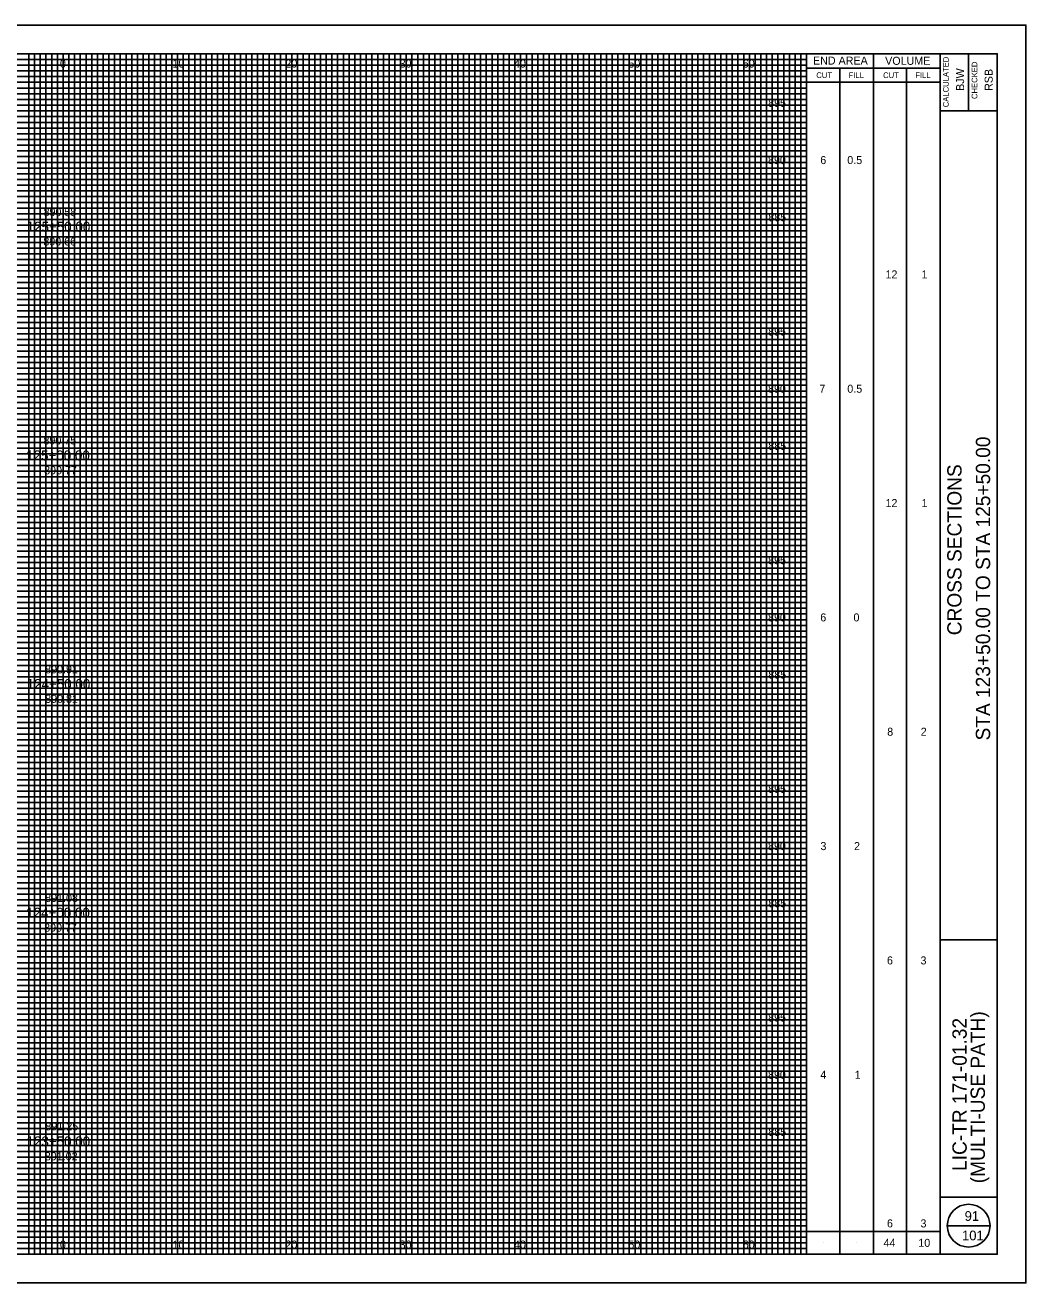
# Model space of a CAD drawing. Extents: x -10 to 160, y -2 to 3672.
# Drawn here: x 72.5 to 160, y 2527.5 to 2637.5 of the extents above; entities that cross this region are included whole.
import ezdxf

# ---------------------------------------------------------------- set-up
doc = ezdxf.new("R2010")
doc.units = 0
for name, color, linetype in [('SH_Border', 7, 'Continuous'), ('SH_Cut_Line', 7, 'Continuous'), ('SH_Data', 7, 'Continuous'), ('SH_Major_Grid_Line', 7, 'Continuous'), ('SH_Minor_Grid_Line', 7, 'Continuous'), ('SH_Text', 7, 'Continuous'), ('TX_P_10', 7, 'Continuous'), ('TX_X_10', 7, 'Continuous')]:
    doc.layers.add(name, color=color, linetype=linetype)

msp = doc.modelspace()

# ---------------------------------------------------------------- linework, layer by layer
at = {"layer": 'SH_Border'}
for p, q in [((152.5, 2530), (152.5, 2635)), ((155, 2635), (155, 2630)), ((152.5, 2630), (157.5, 2630)), ((152.5, 2557.5), (157.5, 2557.5)), ((152.5, 2535), (157.5, 2535))]:
    msp.add_line(p, q, dxfattribs=at)
msp.add_lwpolyline([(0, 2635), (157.5, 2635), (157.5, 2530), (0, 2530)], close=True, dxfattribs=at)
at = {"layer": 'SH_Cut_Line'}
msp.add_lwpolyline([(-10, 2527.5), (160, 2527.5), (160, 2637.5), (-10, 2637.5)], close=True, dxfattribs=at)
at = {"layer": 'SH_Data'}
for p, q in [((140.83, 2530), (140.83, 2635)), ((146.67, 2530), (146.67, 2635)), ((140.83, 2633.75), (152.5, 2633.75)), ((143.75, 2530), (143.75, 2633.75)), ((149.58, 2530), (149.58, 2633.75)), ((140.83, 2632.5), (152.5, 2632.5)), ((153.12, 2532.5), (156.88, 2532.5)), ((140.83, 2532), (152.5, 2532)), ((142.29, 2531), (142.29, 2531)), ((145.21, 2531), (145.21, 2531)), ((148.12, 2531), (148.12, 2531)), ((151.04, 2531), (151.04, 2531))]:
    msp.add_line(p, q, dxfattribs=at)
msp.add_circle((155, 2532.5), 1.87, dxfattribs=at)
at = {"layer": 'SH_Major_Grid_Line'}
for p, q in [((75.83, 2530), (75.83, 2635)), ((80.83, 2530), (80.83, 2635)), ((85.83, 2530), (85.83, 2635)), ((90.83, 2530), (90.83, 2635)), ((95.83, 2530), (95.83, 2635)), ((100.83, 2530), (100.83, 2635)), ((105.83, 2530), (105.83, 2635)), ((110.83, 2530), (110.83, 2635)), ((115.83, 2530), (115.83, 2635)), ((120.83, 2530), (120.83, 2635)), ((125.83, 2530), (125.83, 2635)), ((130.83, 2530), (130.83, 2635)), ((135.83, 2530), (135.83, 2635)), ((5.83, 2630), (140.83, 2630)), ((5.83, 2625), (140.83, 2625)), ((5.83, 2620), (140.83, 2620)), ((5.83, 2615), (140.83, 2615)), ((5.83, 2610), (140.83, 2610)), ((5.83, 2605), (140.83, 2605)), ((5.83, 2600), (140.83, 2600)), ((5.83, 2595), (140.83, 2595)), ((5.83, 2590), (140.83, 2590)), ((5.83, 2585), (140.83, 2585)), ((5.83, 2580), (140.83, 2580)), ((5.83, 2575), (140.83, 2575)), ((5.83, 2570), (140.83, 2570)), ((5.83, 2565), (140.83, 2565)), ((5.83, 2560), (140.83, 2560)), ((5.83, 2555), (140.83, 2555)), ((5.83, 2550), (140.83, 2550)), ((5.83, 2545), (140.83, 2545)), ((5.83, 2540), (140.83, 2540)), ((5.83, 2535), (140.83, 2535))]:
    msp.add_line(p, q, dxfattribs=at)
at = {"layer": 'SH_Minor_Grid_Line'}
for p, q in [((5.83, 2634.5), (140.83, 2634.5)), ((72.83, 2530), (72.83, 2635)), ((73.33, 2530), (73.33, 2635)), ((73.83, 2530), (73.83, 2635)), ((74.33, 2530), (74.33, 2635)), ((74.83, 2530), (74.83, 2635)), ((75.33, 2530), (75.33, 2635)), ((76.33, 2530), (76.33, 2635)), ((76.83, 2530), (76.83, 2635)), ((77.33, 2530), (77.33, 2635)), ((77.83, 2530), (77.83, 2635)), ((78.33, 2530), (78.33, 2635)), ((78.83, 2530), (78.83, 2635)), ((79.33, 2530), (79.33, 2635)), ((79.83, 2530), (79.83, 2635)), ((80.33, 2530), (80.33, 2635)), ((81.33, 2530), (81.33, 2635)), ((81.83, 2530), (81.83, 2635)), ((82.33, 2530), (82.33, 2635)), ((82.83, 2530), (82.83, 2635)), ((83.33, 2530), (83.33, 2635)), ((83.83, 2530), (83.83, 2635)), ((84.33, 2530), (84.33, 2635)), ((84.83, 2530), (84.83, 2635)), ((85.33, 2530), (85.33, 2635)), ((86.33, 2530), (86.33, 2635)), ((86.83, 2530), (86.83, 2635)), ((87.33, 2530), (87.33, 2635)), ((87.83, 2530), (87.83, 2635)), ((88.33, 2530), (88.33, 2635)), ((88.83, 2530), (88.83, 2635)), ((89.33, 2530), (89.33, 2635)), ((89.83, 2530), (89.83, 2635)), ((90.33, 2530), (90.33, 2635)), ((91.33, 2530), (91.33, 2635)), ((91.83, 2530), (91.83, 2635)), ((92.33, 2530), (92.33, 2635)), ((92.83, 2530), (92.83, 2635)), ((93.33, 2530), (93.33, 2635)), ((93.83, 2530), (93.83, 2635)), ((94.33, 2530), (94.33, 2635)), ((94.83, 2530), (94.83, 2635)), ((95.33, 2530), (95.33, 2635)), ((96.33, 2530), (96.33, 2635)), ((96.83, 2530), (96.83, 2635)), ((97.33, 2530), (97.33, 2635)), ((97.83, 2530), (97.83, 2635)), ((98.33, 2530), (98.33, 2635)), ((98.83, 2530), (98.83, 2635)), ((99.33, 2530), (99.33, 2635)), ((99.83, 2530), (99.83, 2635)), ((100.33, 2530), (100.33, 2635)), ((101.33, 2530), (101.33, 2635)), ((101.83, 2530), (101.83, 2635)), ((102.33, 2530), (102.33, 2635)), ((102.83, 2530), (102.83, 2635)), ((103.33, 2530), (103.33, 2635)), ((103.83, 2530), (103.83, 2635)), ((104.33, 2530), (104.33, 2635)), ((104.83, 2530), (104.83, 2635)), ((105.33, 2530), (105.33, 2635)), ((106.33, 2530), (106.33, 2635)), ((106.83, 2530), (106.83, 2635)), ((107.33, 2530), (107.33, 2635)), ((107.83, 2530), (107.83, 2635)), ((108.33, 2530), (108.33, 2635)), ((108.83, 2530), (108.83, 2635)), ((109.33, 2530), (109.33, 2635)), ((109.83, 2530), (109.83, 2635)), ((110.33, 2530), (110.33, 2635)), ((111.33, 2530), (111.33, 2635)), ((111.83, 2530), (111.83, 2635)), ((112.33, 2530), (112.33, 2635)), ((112.83, 2530), (112.83, 2635)), ((113.33, 2530), (113.33, 2635)), ((113.83, 2530), (113.83, 2635)), ((114.33, 2530), (114.33, 2635)), ((114.83, 2530), (114.83, 2635)), ((115.33, 2530), (115.33, 2635)), ((116.33, 2530), (116.33, 2635)), ((116.83, 2530), (116.83, 2635)), ((117.33, 2530), (117.33, 2635)), ((117.83, 2530), (117.83, 2635)), ((118.33, 2530), (118.33, 2635)), ((118.83, 2530), (118.83, 2635)), ((119.33, 2530), (119.33, 2635)), ((119.83, 2530), (119.83, 2635)), ((120.33, 2530), (120.33, 2635)), ((121.33, 2530), (121.33, 2635)), ((121.83, 2530), (121.83, 2635)), ((122.33, 2530), (122.33, 2635)), ((122.83, 2530), (122.83, 2635)), ((123.33, 2530), (123.33, 2635)), ((123.83, 2530), (123.83, 2635)), ((124.33, 2530), (124.33, 2635)), ((124.83, 2530), (124.83, 2635)), ((125.33, 2530), (125.33, 2635)), ((126.33, 2530), (126.33, 2635)), ((126.83, 2530), (126.83, 2635)), ((127.33, 2530), (127.33, 2635)), ((127.83, 2530), (127.83, 2635)), ((128.33, 2530), (128.33, 2635)), ((128.83, 2530), (128.83, 2635)), ((129.33, 2530), (129.33, 2635)), ((129.83, 2530), (129.83, 2635)), ((130.33, 2530), (130.33, 2635)), ((131.33, 2530), (131.33, 2635)), ((131.83, 2530), (131.83, 2635)), ((132.33, 2530), (132.33, 2635)), ((132.83, 2530), (132.83, 2635)), ((133.33, 2530), (133.33, 2635)), ((133.83, 2530), (133.83, 2635)), ((134.33, 2530), (134.33, 2635)), ((134.83, 2530), (134.83, 2635)), ((135.33, 2530), (135.33, 2635)), ((136.33, 2530), (136.33, 2635)), ((136.83, 2530), (136.83, 2635)), ((137.33, 2530), (137.33, 2635)), ((137.83, 2530), (137.83, 2635)), ((138.33, 2530), (138.33, 2635)), ((138.83, 2530), (138.83, 2635)), ((139.33, 2530), (139.33, 2635)), ((139.83, 2530), (139.83, 2635)), ((140.33, 2530), (140.33, 2635)), ((5.83, 2634), (140.83, 2634)), ((5.83, 2633.5), (140.83, 2633.5)), ((5.83, 2633), (140.83, 2633)), ((5.83, 2632.5), (140.83, 2632.5)), ((5.83, 2632), (140.83, 2632)), ((5.83, 2631.5), (140.83, 2631.5)), ((5.83, 2631), (140.83, 2631)), ((5.83, 2630.5), (140.83, 2630.5)), ((5.83, 2629.5), (140.83, 2629.5)), ((5.83, 2629), (140.83, 2629)), ((5.83, 2628.5), (140.83, 2628.5)), ((5.83, 2628), (140.83, 2628)), ((5.83, 2627.5), (140.83, 2627.5)), ((5.83, 2627), (140.83, 2627)), ((5.83, 2626.5), (140.83, 2626.5)), ((5.83, 2626), (140.83, 2626)), ((5.83, 2625.5), (140.83, 2625.5)), ((5.83, 2624.5), (140.83, 2624.5)), ((5.83, 2624), (140.83, 2624)), ((5.83, 2623.5), (140.83, 2623.5)), ((5.83, 2623), (140.83, 2623)), ((5.83, 2622.5), (140.83, 2622.5)), ((5.83, 2622), (140.83, 2622)), ((5.83, 2621.5), (140.83, 2621.5)), ((5.83, 2621), (140.83, 2621)), ((5.83, 2620.5), (140.83, 2620.5)), ((5.83, 2619.5), (140.83, 2619.5)), ((5.83, 2619), (140.83, 2619)), ((5.83, 2618.5), (140.83, 2618.5)), ((5.83, 2618), (140.83, 2618)), ((5.83, 2617.5), (140.83, 2617.5)), ((5.83, 2617), (140.83, 2617)), ((5.83, 2616.5), (140.83, 2616.5)), ((5.83, 2616), (140.83, 2616)), ((5.83, 2615.5), (140.83, 2615.5)), ((5.83, 2614.5), (140.83, 2614.5)), ((5.83, 2614), (140.83, 2614)), ((5.83, 2613.5), (140.83, 2613.5)), ((5.83, 2613), (140.83, 2613)), ((5.83, 2612.5), (140.83, 2612.5)), ((5.83, 2612), (140.83, 2612)), ((5.83, 2611.5), (140.83, 2611.5)), ((5.83, 2611), (140.83, 2611)), ((5.83, 2610.5), (140.83, 2610.5)), ((5.83, 2609.5), (140.83, 2609.5)), ((5.83, 2609), (140.83, 2609)), ((5.83, 2608.5), (140.83, 2608.5)), ((5.83, 2608), (140.83, 2608)), ((5.83, 2607.5), (140.83, 2607.5)), ((5.83, 2607), (140.83, 2607)), ((5.83, 2606.5), (140.83, 2606.5)), ((5.83, 2606), (140.83, 2606)), ((5.83, 2605.5), (140.83, 2605.5)), ((5.83, 2604.5), (140.83, 2604.5)), ((5.83, 2604), (140.83, 2604)), ((5.83, 2603.5), (140.83, 2603.5)), ((5.83, 2603), (140.83, 2603)), ((5.83, 2602.5), (140.83, 2602.5)), ((5.83, 2602), (140.83, 2602)), ((5.83, 2601.5), (140.83, 2601.5)), ((5.83, 2601), (140.83, 2601)), ((5.83, 2600.5), (140.83, 2600.5)), ((5.83, 2599.5), (140.83, 2599.5)), ((5.83, 2599), (140.83, 2599)), ((5.83, 2598.5), (140.83, 2598.5)), ((5.83, 2598), (140.83, 2598)), ((5.83, 2597.5), (140.83, 2597.5)), ((5.83, 2597), (140.83, 2597)), ((5.83, 2596.5), (140.83, 2596.5)), ((5.83, 2596), (140.83, 2596)), ((5.83, 2595.5), (140.83, 2595.5)), ((5.83, 2594.5), (140.83, 2594.5)), ((5.83, 2594), (140.83, 2594)), ((5.83, 2593.5), (140.83, 2593.5)), ((5.83, 2593), (140.83, 2593)), ((5.83, 2592.5), (140.83, 2592.5)), ((5.83, 2592), (140.83, 2592)), ((5.83, 2591.5), (140.83, 2591.5)), ((5.83, 2591), (140.83, 2591)), ((5.83, 2590.5), (140.83, 2590.5)), ((5.83, 2589.5), (140.83, 2589.5)), ((5.83, 2589), (140.83, 2589)), ((5.83, 2588.5), (140.83, 2588.5)), ((5.83, 2588), (140.83, 2588)), ((5.83, 2587.5), (140.83, 2587.5)), ((5.83, 2587), (140.83, 2587)), ((5.83, 2586.5), (140.83, 2586.5)), ((5.83, 2586), (140.83, 2586)), ((5.83, 2585.5), (140.83, 2585.5)), ((5.83, 2584.5), (140.83, 2584.5)), ((5.83, 2584), (140.83, 2584)), ((5.83, 2583.5), (140.83, 2583.5)), ((5.83, 2583), (140.83, 2583)), ((5.83, 2582.5), (140.83, 2582.5)), ((5.83, 2582), (140.83, 2582)), ((5.83, 2581.5), (140.83, 2581.5)), ((5.83, 2581), (140.83, 2581)), ((5.83, 2580.5), (140.83, 2580.5)), ((5.83, 2579.5), (140.83, 2579.5)), ((5.83, 2579), (140.83, 2579)), ((5.83, 2578.5), (140.83, 2578.5)), ((5.83, 2578), (140.83, 2578)), ((5.83, 2577.5), (140.83, 2577.5)), ((5.83, 2577), (140.83, 2577)), ((5.83, 2576.5), (140.83, 2576.5)), ((5.83, 2576), (140.83, 2576)), ((5.83, 2575.5), (140.83, 2575.5)), ((5.83, 2574.5), (140.83, 2574.5)), ((5.83, 2574), (140.83, 2574)), ((5.83, 2573.5), (140.83, 2573.5)), ((5.83, 2573), (140.83, 2573)), ((5.83, 2572.5), (140.83, 2572.5)), ((5.83, 2572), (140.83, 2572)), ((5.83, 2571.5), (140.83, 2571.5)), ((5.83, 2571), (140.83, 2571)), ((5.83, 2570.5), (140.83, 2570.5)), ((5.83, 2569.5), (140.83, 2569.5)), ((5.83, 2569), (140.83, 2569)), ((5.83, 2568.5), (140.83, 2568.5)), ((5.83, 2568), (140.83, 2568)), ((5.83, 2567.5), (140.83, 2567.5)), ((5.83, 2567), (140.83, 2567)), ((5.83, 2566.5), (140.83, 2566.5)), ((5.83, 2566), (140.83, 2566)), ((5.83, 2565.5), (140.83, 2565.5)), ((5.83, 2564.5), (140.83, 2564.5)), ((5.83, 2564), (140.83, 2564)), ((5.83, 2563.5), (140.83, 2563.5)), ((5.83, 2563), (140.83, 2563)), ((5.83, 2562.5), (140.83, 2562.5)), ((5.83, 2562), (140.83, 2562)), ((5.83, 2561.5), (140.83, 2561.5)), ((5.83, 2561), (140.83, 2561)), ((5.83, 2560.5), (140.83, 2560.5)), ((5.83, 2559.5), (140.83, 2559.5)), ((5.83, 2559), (140.83, 2559)), ((5.83, 2558.5), (140.83, 2558.5)), ((5.83, 2558), (140.83, 2558)), ((5.83, 2557.5), (140.83, 2557.5)), ((5.83, 2557), (140.83, 2557)), ((5.83, 2556.5), (140.83, 2556.5)), ((5.83, 2556), (140.83, 2556)), ((5.83, 2555.5), (140.83, 2555.5)), ((5.83, 2554.5), (140.83, 2554.5)), ((5.83, 2554), (140.83, 2554)), ((5.83, 2553.5), (140.83, 2553.5)), ((5.83, 2553), (140.83, 2553)), ((5.83, 2552.5), (140.83, 2552.5)), ((5.83, 2552), (140.83, 2552)), ((5.83, 2551.5), (140.83, 2551.5)), ((5.83, 2551), (140.83, 2551)), ((5.83, 2550.5), (140.83, 2550.5)), ((5.83, 2549.5), (140.83, 2549.5)), ((5.83, 2549), (140.83, 2549)), ((5.83, 2548.5), (140.83, 2548.5)), ((5.83, 2548), (140.83, 2548)), ((5.83, 2547.5), (140.83, 2547.5)), ((5.83, 2547), (140.83, 2547)), ((5.83, 2546.5), (140.83, 2546.5)), ((5.83, 2546), (140.83, 2546)), ((5.83, 2545.5), (140.83, 2545.5)), ((5.83, 2544.5), (140.83, 2544.5)), ((5.83, 2544), (140.83, 2544)), ((5.83, 2543.5), (140.83, 2543.5)), ((5.83, 2543), (140.83, 2543)), ((5.83, 2542.5), (140.83, 2542.5)), ((5.83, 2542), (140.83, 2542)), ((5.83, 2541.5), (140.83, 2541.5)), ((5.83, 2541), (140.83, 2541)), ((5.83, 2540.5), (140.83, 2540.5)), ((5.83, 2539.5), (140.83, 2539.5)), ((5.83, 2539), (140.83, 2539)), ((5.83, 2538.5), (140.83, 2538.5)), ((5.83, 2538), (140.83, 2538)), ((5.83, 2537.5), (140.83, 2537.5)), ((5.83, 2537), (140.83, 2537)), ((5.83, 2536.5), (140.83, 2536.5)), ((5.83, 2536), (140.83, 2536)), ((5.83, 2535.5), (140.83, 2535.5)), ((5.83, 2534.5), (140.83, 2534.5)), ((5.83, 2534), (140.83, 2534)), ((5.83, 2533.5), (140.83, 2533.5)), ((5.83, 2533), (140.83, 2533)), ((5.83, 2532.5), (140.83, 2532.5)), ((5.83, 2532), (140.83, 2532)), ((5.83, 2531.5), (140.83, 2531.5)), ((5.83, 2531), (140.83, 2531)), ((5.83, 2530.5), (140.83, 2530.5))]:
    msp.add_line(p, q, dxfattribs=at)

# ---------------------------------------------------------------- texts
at = {"layer": 'SH_Data'}
for s, height, p in [('END AREA', 0.7, (141.39, 2634.05)), ('VOLUME', 0.7, (147.7, 2634.03)), ('CUT', 0.5, (141.68, 2632.87)), ('FILL', 0.5, (144.5, 2632.87)), ('CUT', 0.5, (147.52, 2632.87)), ('FILL', 0.5, (150.34, 2632.87)), ('91', 0.85, (154.65, 2532.92)), ('101', 0.85, (154.42, 2531.22))]:
    msp.add_text(s, height=height, dxfattribs=at).set_placement(p)
for s, height, p in [('CALCULATED', 0.5, (153.26, 2630.32)), ('BJW', 0.7, (154.6, 2631.75)), ('CHECKED', 0.5, (155.76, 2631.04)), ('RSB', 0.7, (157.1, 2631.75)), ('STA 123+50.00 TO STA 125+50.00', 1.25, (156.88, 2574.94)), ('CROSS SECTIONS', 1.25, (154.38, 2584.14)), ('(MULTI-USE PATH)', 1.25, (156.42, 2536.21)), ('LIC-TR 171-01.32', 1.25, (154.83, 2537.29))]:
    msp.add_text(s, height=height, rotation=90, dxfattribs=at).set_placement(p)
at = {"layer": 'SH_Text'}
for s, height, p in [('0', 0.7, (75.55, 2633.79)), ('10', 0.7, (85.39, 2633.79)), ('20', 0.7, (95.26, 2633.79)), ('30', 0.7, (105.25, 2633.79)), ('40', 0.7, (115.25, 2633.79)), ('50', 0.7, (125.25, 2633.79)), ('60', 0.7, (135.25, 2633.79)), ('895', 0.7, (137.47, 2630.35)), ('890', 0.7, (137.46, 2625.35)), ('6', 0.7, (142.03, 2625.35)), ('0.5', 0.7, (144.39, 2625.35)), ('125+50.00', 0.875, (72.64, 2619.43)), ('885', 0.7, (137.48, 2620.35)), ('12', 0.7, (147.73, 2615.35)), ('1', 0.7, (150.88, 2615.35)), ('895', 0.7, (137.47, 2610.35)), ('890', 0.7, (137.46, 2605.35)), ('7', 0.7, (141.95, 2605.35)), ('0.5', 0.7, (144.39, 2605.35)), ('885', 0.7, (137.48, 2600.35)), ('125+00.00', 0.875, (72.6, 2599.43)), ('12', 0.7, (147.73, 2595.35)), ('1', 0.7, (150.88, 2595.35)), ('895', 0.7, (137.47, 2590.35)), ('890', 0.7, (137.46, 2585.35)), ('6', 0.7, (142.03, 2585.35)), ('0', 0.7, (144.93, 2585.35)), ('885', 0.7, (137.48, 2580.35)), ('124+50.00', 0.875, (72.64, 2579.43)), ('8', 0.7, (147.88, 2575.35)), ('2', 0.7, (150.81, 2575.35)), ('895', 0.7, (137.47, 2570.35)), ('890', 0.7, (137.46, 2565.35)), ('3', 0.7, (142.04, 2565.35)), ('2', 0.7, (144.98, 2565.35)), ('885', 0.7, (137.48, 2560.35)), ('124+00.00', 0.875, (72.6, 2559.43)), ('6', 0.7, (147.86, 2555.35)), ('3', 0.7, (150.79, 2555.35)), ('895', 0.7, (137.47, 2550.35)), ('890', 0.7, (137.46, 2545.35)), ('4', 0.7, (142.03, 2545.35)), ('1', 0.7, (145.04, 2545.35)), ('885', 0.7, (137.48, 2540.35)), ('123+50.00', 0.875, (72.63, 2539.43)), ('6', 0.7, (147.86, 2532.35)), ('3', 0.7, (150.79, 2532.35)), ('0', 0.7, (75.55, 2530.5)), ('10', 0.7, (85.39, 2530.5)), ('20', 0.7, (95.26, 2530.5)), ('30', 0.7, (105.25, 2530.5)), ('40', 0.7, (115.25, 2530.5)), ('50', 0.7, (125.25, 2530.5)), ('60', 0.7, (135.25, 2530.5)), ('44', 0.7, (147.56, 2530.65)), ('10', 0.7, (150.6, 2530.65))]:
    msp.add_text(s, height=height, dxfattribs=at).set_placement(p)
at = {"layer": 'TX_P_10'}
for s, p in [('890.58', (74.12, 2620.8)), ('890.75', (74.11, 2600.83)), ('890.91', (74.26, 2580.81)), ('891.08', (74.26, 2560.82)), ('891.25', (74.28, 2540.84))]:
    msp.add_text(s, height=0.7, dxfattribs=at).set_placement(p)
at = {"layer": 'TX_X_10'}
for s, p in [('890.66', (74.1, 2618.23)), ('890.77', (74.17, 2598.22)), ('890.81', (74.26, 2578.23)), ('890.77', (74.17, 2558.22)), ('891.02', (74.23, 2538.22))]:
    msp.add_text(s, height=0.7, dxfattribs=at).set_placement(p)

doc.saveas('drawing.dxf')
